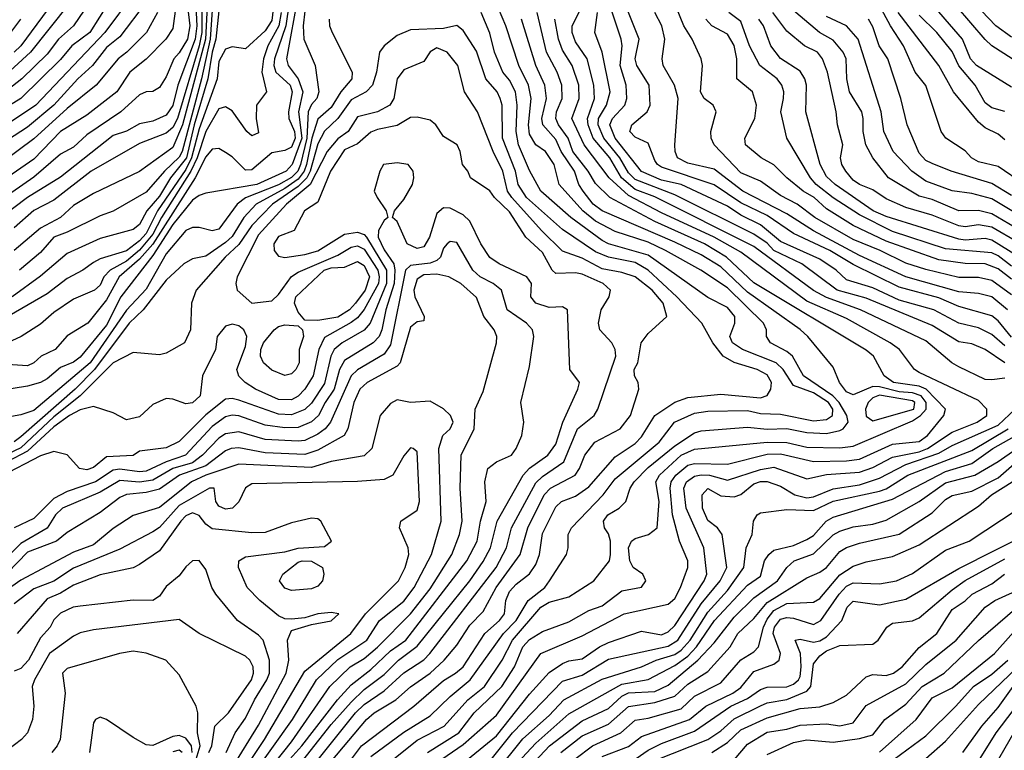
# Model space of a CAD drawing. Header units: metres. Extents: x -51132 to -49532, y -231222 to -229437.
# Tile 671 of 691: x -49933 to -49859, y -229675 to -229620. Entities that reach past the tile are written whole.
import ezdxf

# ---------------------------------------------------------------- set-up
doc = ezdxf.new("R2010")
doc.units = ezdxf.units.M
for name, color, linetype in [('CONTOUR_HALF', 8, 'Continuous'), ('CONTOUR_INDEX', 1, 'Continuous'), ('CONTOUR_INTER', 3, 'Continuous')]:
    doc.layers.add(name, color=color, linetype=linetype)

msp = doc.modelspace()

# ---------------------------------------------------------------- linework, layer by layer
at = {"layer": 'CONTOUR_HALF'}
for points, elevation in [([(-49928.67, -229615.759), (-49933.085, -229621.759), (-49933.58, -229622.238)], 50.5), ([(-49918.36, -229615.759), (-49918.744, -229621.259), (-49919.391, -229624.259), (-49920.861, -229629.759), (-49921.08, -229630.207), (-49922.201, -229631.259), (-49923.58, -229632.851), (-49926.08, -229634.288), (-49927.08, -229634.625), (-49929.58, -229635.882), (-49930.58, -229636.247), (-49931.58, -229637.408), (-49933.164, -229638.759)], 44.5), ([(-49858.08, -229621.127), (-49859.259, -229620.259), (-49863.521, -229615.759)], 52.5), ([(-49926.729, -229616.759), (-49929.099, -229620.259), (-49930.217, -229621.259), (-49931.08, -229622.4), (-49933.002, -229624.259), (-49937.58, -229627.846)], 49.5), ([(-49912.511, -229616.759), (-49913.018, -229620.259), (-49913.882, -229622.759), (-49913.933, -229623.259), (-49913.771, -229623.759), (-49912.693, -229624.759), (-49912.527, -229625.259), (-49912.817, -229626.759), (-49912.788, -229627.259), (-49912.37, -229628.259), (-49912.302, -229628.759), (-49912.58, -229629.429), (-49913.08, -229629.699), (-49914.08, -229629.859), (-49915.58, -229631.155), (-49916.08, -229631.193), (-49917.08, -229630.173), (-49917.58, -229629.844), (-49918.08, -229629.553), (-49918.58, -229629.6), (-49919.08, -229630.166), (-49919.88, -229631.759), (-49923.08, -229636.772), (-49924.08, -229637.917), (-49925.619, -229639.259), (-49926.58, -229640.989), (-49928.004, -229642.759), (-49929.58, -229643.71), (-49930.472, -229644.759), (-49931.546, -229645.259), (-49932.08, -229645.772), (-49932.58, -229645.995), (-49934.08, -229645.885)], 42.5), ([(-49913.765, -229617.259), (-49914.08, -229619.859), (-49914.58, -229620.635), (-49916.08, -229621.988), (-49917.08, -229621.841), (-49917.58, -229622.034), (-49918.08, -229622.955), (-49918.216, -229624.259), (-49919.58, -229628.061), (-49920.147, -229630.259), (-49920.58, -229631.119), (-49922.723, -229634.259), (-49923.58, -229635.976), (-49924.08, -229636.539), (-49925.08, -229637.284), (-49927.08, -229637.894), (-49927.58, -229638.179), (-49928.378, -229638.759), (-49929.58, -229639.385), (-49931.08, -229640.537), (-49934.953, -229642.759)], 43.5), ([(-49924.58, -229617.869), (-49926.719, -229620.759), (-49931.935, -229626.259), (-49934.953, -229628.259)], 48.5), ([(-49919.372, -229618.259), (-49919.382, -229620.759), (-49919.569, -229621.759), (-49921.216, -229627.259), (-49921.58, -229627.945), (-49922.08, -229628.393), (-49924.08, -229629.152), (-49927.751, -229631.259), (-49930.58, -229633.446), (-49932.08, -229634.233), (-49933.58, -229635.547)], 45.5), ([(-49904.86, -229675.759), (-49903.08, -229674.333), (-49901.025, -229673.259), (-49899.243, -229671.259), (-49897.978, -229670.259), (-49896.647, -229668.259), (-49895.855, -229666.759), (-49893.718, -229664.259), (-49893.08, -229663.872), (-49891.58, -229663.467), (-49889.696, -229662.259), (-49888.524, -229660.759), (-49888.441, -229660.259), (-49888.448, -229659.259), (-49888.58, -229658.699), (-49888.887, -229658.259), (-49888.966, -229657.759), (-49888.634, -229657.259), (-49887.783, -229656.759), (-49887.286, -229656.259), (-49886.95, -229655.259), (-49886.648, -229654.759), (-49885.58, -229653.673), (-49883.58, -229652.042), (-49882.08, -229651.063), (-49881.58, -229650.903), (-49878.08, -229650.629), (-49876.58, -229650.794), (-49875.08, -229650.726), (-49873.58, -229651.033), (-49872.08, -229651.1), (-49871.08, -229650.891), (-49870.834, -229650.759), (-49870.458, -229650.259), (-49870.554, -229649.759), (-49871.121, -229648.759), (-49871.619, -229648.259), (-49873.816, -229646.759), (-49874.661, -229645.259), (-49875.08, -229644.907), (-49876.334, -229644.259), (-49876.62, -229643.759), (-49876.617, -229643.259), (-49876.847, -229642.759), (-49879.58, -229640.099), (-49881.592, -229638.759), (-49884.265, -229637.259), (-49885.58, -229636.641), (-49888.08, -229635.823), (-49889.58, -229635.048), (-49890.528, -229634.259), (-49892.323, -229632.259), (-49892.711, -229630.759), (-49893.356, -229629.759), (-49894.096, -229629.259), (-49894.58, -229628.446), (-49894.64, -229627.759), (-49894.455, -229625.759), (-49894.64, -229624.759), (-49895.389, -229623.259), (-49896.372, -229620.259), (-49897.199, -229618.259)], 41.5), ([(-49856.58, -229636.243), (-49859.58, -229634.486), (-49860.58, -229634.239), (-49862.08, -229634.26), (-49864.08, -229633.396), (-49865.08, -229633.16), (-49867.398, -229631.759), (-49868.576, -229630.259), (-49869.115, -229629.259), (-49869.323, -229628.259), (-49869.305, -229627.259), (-49869.425, -229626.759), (-49870.352, -229625.259), (-49870.553, -229624.259), (-49870.595, -229622.759), (-49870.818, -229622.259), (-49871.58, -229621.346), (-49872.618, -229620.759), (-49875.538, -229618.259)], 48.5), ([(-49858.08, -229624.902), (-49860.745, -229623.259), (-49861.192, -229622.759), (-49861.792, -229621.259), (-49864.58, -229618.033)], 51.5), ([(-49920.448, -229618.759), (-49920.27, -229620.259), (-49920.455, -229621.259), (-49921.08, -229622.312), (-49921.502, -229622.759), (-49922.08, -229624.129), (-49922.58, -229624.936), (-49923.08, -229625.226), (-49923.58, -229625.261), (-49924.08, -229625.491), (-49925.503, -229626.759), (-49928.08, -229628.495), (-49929.08, -229629.445), (-49930.08, -229629.97), (-49932.08, -229631.703), (-49934.58, -229633.457)], 46.5), ([(-49858.58, -229646.935), (-49859.58, -229647.062), (-49860.08, -229647.025), (-49862.08, -229646.064), (-49862.605, -229645.759), (-49864.58, -229644.087), (-49869.515, -229641.759), (-49872.08, -229640.825), (-49873.08, -229640.289), (-49877.58, -229636.958), (-49885.08, -229633.201), (-49886.58, -229632.632), (-49887.612, -229631.759), (-49888.493, -229630.259), (-49889.742, -229628.759), (-49890.12, -229627.759), (-49890.179, -229627.259), (-49889.654, -229625.759), (-49889.698, -229624.759), (-49890.21, -229622.759), (-49891.08, -229621.478), (-49891.336, -229620.759), (-49891.341, -229620.259), (-49890.58, -229618.759)], 43.5), ([(-49858.58, -229644.486), (-49859.58, -229643.625), (-49860.58, -229643.118), (-49862.08, -229642.754), (-49863.974, -229641.759), (-49866.58, -229641.024), (-49868.58, -229640.098), (-49870.58, -229639.469), (-49871.355, -229638.759), (-49872.58, -229637.918), (-49875.58, -229636.572), (-49877.08, -229635.319), (-49878.58, -229634.582), (-49879.58, -229633.918), (-49883.08, -229632.275), (-49884.58, -229631.927), (-49886.08, -229631.282), (-49888.084, -229628.759), (-49888.495, -229627.759), (-49888.275, -229627.259), (-49887.358, -229626.259), (-49887.212, -229625.759), (-49887.251, -229624.759), (-49887.709, -229623.259), (-49887.561, -229621.759), (-49887.634, -229621.259), (-49888.471, -229618.759)], 44.5), ([(-49922.734, -229619.259), (-49923.555, -229620.759), (-49925.043, -229622.259), (-49925.715, -229622.759), (-49927.377, -229624.759), (-49929.58, -229626.519), (-49932.08, -229628.819), (-49935.58, -229631.38)], 47.5), ([(-49911.58, -229619.143), (-49911.7, -229620.259), (-49911.652, -229621.259), (-49910.791, -229623.259), (-49910.517, -229625.259), (-49910.676, -229625.759), (-49911.08, -229626.215), (-49911.315, -229626.759), (-49911.425, -229628.759), (-49911.911, -229630.759), (-49912.113, -229631.259), (-49912.58, -229631.747), (-49913.58, -229632.29), (-49916.08, -229633.269), (-49916.692, -229633.759), (-49918.08, -229635.64), (-49918.58, -229635.78), (-49919.58, -229635.523), (-49920.08, -229635.521), (-49920.58, -229635.746), (-49922.08, -229637.523), (-49923.58, -229640.184), (-49925.08, -229641.768), (-49927.828, -229645.759), (-49932.08, -229649.359), (-49933.08, -229649.688), (-49935.08, -229650.046)], 41.5), ([(-49901.21, -229675.759), (-49899.58, -229674.65), (-49897.08, -229672.441), (-49893.714, -229667.759), (-49890.58, -229666.418), (-49887.407, -229664.759), (-49884.08, -229664.017), (-49883.58, -229663.591), (-49883.133, -229662.759), (-49882.584, -229661.259), (-49882.583, -229660.759), (-49883.22, -229659.259), (-49883.755, -229657.259), (-49883.913, -229655.259), (-49883.841, -229654.759), (-49883.5, -229654.259), (-49882.58, -229653.519), (-49882.08, -229653.381), (-49879.58, -229653.442), (-49876.58, -229652.672), (-49875.58, -229652.652), (-49873.08, -229653.219), (-49870.58, -229653.18), (-49869.58, -229653.044), (-49867.08, -229651.911), (-49865.08, -229651.721), (-49864.436, -229651.259), (-49863.204, -229649.759), (-49863.085, -229649.259), (-49864.552, -229647.759), (-49865.08, -229647.536), (-49867.007, -229647.259), (-49867.731, -229646.759), (-49868.522, -229645.259), (-49869.08, -229644.8), (-49877.58, -229639.696), (-49879.668, -229637.759), (-49881.332, -229636.759), (-49885.08, -229635.066), (-49888.496, -229633.259), (-49889.58, -229632.185), (-49890.13, -229631.259), (-49891.286, -229629.759), (-49891.641, -229628.759), (-49892.38, -229627.759), (-49892.588, -229627.259), (-49892.524, -229626.759), (-49892.094, -229625.759), (-49892.111, -229624.759), (-49892.465, -229623.759), (-49893.279, -229622.259), (-49893.987, -229619.259)], 42.5), ([(-49858.397, -229641.759), (-49859.58, -229640.779), (-49860.58, -229640.526), (-49862.08, -229640.384), (-49866.08, -229639.255), (-49869.58, -229637.639), (-49873.08, -229635.783), (-49875.08, -229634.48), (-49878.412, -229632.759), (-49880.58, -229631.111), (-49882.58, -229630.652), (-49883.36, -229630.259), (-49883.545, -229629.759), (-49883.558, -229629.259), (-49883.31, -229625.759), (-49883.584, -229624.759), (-49884.446, -229623.259), (-49884.532, -229622.759), (-49884.321, -229621.259), (-49884.55, -229620.259), (-49885.08, -229619.25)], 45.5), ([(-49858.08, -229639.443), (-49859.08, -229638.652), (-49860.074, -229638.259), (-49861.58, -229638.246), (-49863.58, -229637.962), (-49867.58, -229636.544), (-49870.08, -229635.36), (-49872.08, -229634.11), (-49873.017, -229633.259), (-49873.845, -229632.759), (-49875.079, -229631.759), (-49876.08, -229630.766), (-49877.038, -229630.259), (-49878.222, -229629.259), (-49878.267, -229628.759), (-49877.5, -229627.259), (-49877.392, -229626.259), (-49877.699, -229625.259), (-49878.879, -229624.259), (-49878.865, -229622.759), (-49879.08, -229621.747), (-49879.58, -229620.899), (-49880.779, -229620.259), (-49881.224, -229619.759)], 46.5), ([(-49857.58, -229637.714), (-49859.58, -229636.474), (-49860.08, -229636.352), (-49861.58, -229636.477), (-49862.08, -229636.392), (-49867.58, -229634.699), (-49868.555, -229634.259), (-49871.443, -229632.259), (-49872.08, -229631.668), (-49872.569, -229630.759), (-49873.652, -229626.759), (-49873.608, -229624.759), (-49873.728, -229624.259), (-49874.08, -229623.698), (-49875.58, -229622.739), (-49876.308, -229621.759), (-49876.867, -229620.259), (-49877.201, -229619.759)], 47.5), ([(-49858.08, -229633.106), (-49859.58, -229632.201), (-49862.658, -229631.259), (-49864.08, -229630.686), (-49864.58, -229630.446), (-49865.08, -229629.899), (-49865.987, -229627.759), (-49866.448, -229625.759), (-49867.454, -229622.759), (-49868.1, -229621.759), (-49868.58, -229620.321), (-49868.914, -229619.759)], 49.5), ([(-49858.58, -229628.88), (-49859.08, -229628.465), (-49860.08, -229627.979), (-49860.58, -229627.537), (-49862.475, -229625.259), (-49863.578, -229623.259), (-49866.651, -229619.259)], 50.5), ([(-49908.41, -229676.259), (-49907.292, -229674.759), (-49903.336, -229671.759), (-49901.08, -229669.795), (-49900.162, -229669.259), (-49899.58, -229668.761), (-49897.958, -229666.259), (-49896.839, -229665.259), (-49896.457, -229664.759), (-49896.354, -229663.759), (-49896.08, -229663.058), (-49895.58, -229662.506), (-49894.58, -229661.731), (-49894.08, -229661.014), (-49893.81, -229660.259), (-49893.58, -229658.685), (-49892.58, -229656.658), (-49892.139, -229656.259), (-49891.08, -229655.851), (-49890.08, -229655.151), (-49888.08, -229652.867), (-49886.58, -229651.859), (-49886.08, -229651.37), (-49885.08, -229649.756), (-49883.58, -229648.733), (-49882.58, -229648.39), (-49880.08, -229648.134), (-49877.08, -229648.409), (-49876.58, -229648.233), (-49876.294, -229647.759), (-49876.246, -229647.259), (-49876.58, -229646.663), (-49877.328, -229646.259), (-49879.08, -229645.739), (-49879.908, -229645.259), (-49880.699, -229644.259), (-49881.514, -229642.759), (-49883.412, -229640.759), (-49885.58, -229638.744), (-49886.58, -229638.173), (-49888.58, -229637.769), (-49889.58, -229637.352), (-49892.08, -229635.681), (-49894.785, -229633.259), (-49895.424, -229632.259), (-49895.624, -229631.259), (-49896.615, -229628.759), (-49896.651, -229626.259), (-49896.778, -229625.759), (-49897.014, -229625.259), (-49897.87, -229624.259), (-49898.58, -229622.171), (-49899.58, -229620.602), (-49900.08, -229620.243), (-49901.08, -229620.454), (-49903.58, -229620.553), (-49904.58, -229620.999), (-49905.58, -229621.762), (-49905.928, -229622.259), (-49906.164, -229623.759), (-49906.467, -229624.759), (-49906.923, -229625.259), (-49908.08, -229625.869), (-49909.08, -229627.259), (-49910.08, -229628.232), (-49910.58, -229629.194), (-49911.182, -229631.259), (-49911.434, -229631.759), (-49912.08, -229632.42), (-49914.026, -229633.759), (-49915.58, -229635.378), (-49916.58, -229636.811), (-49917.598, -229637.759), (-49919.798, -229640.259), (-49920.149, -229641.259), (-49920.227, -229643.259), (-49920.683, -229644.259), (-49922.08, -229645.02), (-49922.58, -229645.146), (-49924.58, -229644.987), (-49926.08, -229645.764), (-49928.58, -229648.254), (-49930.58, -229649.846), (-49933.08, -229652.185), (-49935.08, -229653.121)], 40.5), ([(-49912.58, -229678.311), (-49907.745, -229672.259), (-49907.08, -229671.613), (-49905.58, -229670.6), (-49904.08, -229669.22), (-49902.58, -229668.246), (-49902.12, -229667.759), (-49897.1, -229661.259), (-49896.323, -229659.759), (-49895.929, -229658.259), (-49894.08, -229654.845), (-49893.58, -229654.354), (-49891.972, -229653.259), (-49890.946, -229650.759), (-49889.682, -229649.759), (-49889.396, -229649.259), (-49888.043, -229645.259), (-49888.096, -229644.759), (-49888.334, -229644.259), (-49889.24, -229643.259), (-49889.346, -229642.759), (-49889.142, -229641.759), (-49888.529, -229640.759), (-49888.429, -229640.259), (-49888.986, -229639.759), (-49890.58, -229639.063), (-49891.08, -229638.954), (-49892.58, -229638.998), (-49892.86, -229638.759), (-49893.58, -229637.412), (-49894.835, -229636.259), (-49896.08, -229634.342), (-49897.223, -229633.259), (-49897.58, -229632.751), (-49899.048, -229631.759), (-49899.23, -229631.259), (-49899.651, -229630.759), (-49899.822, -229629.759), (-49900.047, -229629.259), (-49901.08, -229628.633), (-49901.661, -229627.759), (-49902.08, -229627.401), (-49903.08, -229627.176), (-49903.58, -229627.195), (-49904.58, -229627.811), (-49906.08, -229628.101), (-49906.58, -229628.317), (-49907.58, -229629.18), (-49908.58, -229629.654), (-49909.643, -229631.259), (-49910.58, -229633.614), (-49911.614, -229634.259), (-49912.374, -229635.759), (-49913.58, -229636.207), (-49913.916, -229636.759), (-49913.899, -229637.259), (-49913.58, -229637.686), (-49913.08, -229637.78), (-49911.58, -229637.57), (-49910.58, -229637.296), (-49908.58, -229636.036), (-49907.58, -229635.862), (-49907.08, -229636.048), (-49906.92, -229636.259), (-49905.402, -229638.759), (-49905.405, -229639.759), (-49906.628, -229642.759), (-49907.08, -229643.298), (-49908.758, -229644.259), (-49909.349, -229644.759), (-49909.611, -229645.259), (-49910.08, -229647.332), (-49911.08, -229648.819), (-49911.58, -229649.302), (-49912.58, -229649.686), (-49913.58, -229649.647), (-49916.58, -229648.597), (-49917.08, -229648.471), (-49917.58, -229648.514), (-49919.08, -229649.7), (-49921.08, -229651.715), (-49922.08, -229652.193), (-49924.08, -229652.447), (-49924.58, -229652.768), (-49926.58, -229652.875), (-49927.58, -229653.676), (-49928.08, -229653.867), (-49928.626, -229653.759), (-49929.58, -229652.714), (-49930.58, -229652.477), (-49931.58, -229652.81), (-49934.58, -229654.36)], 39.5), ([(-49913.177, -229676.259), (-49911.813, -229674.759), (-49909.1, -229671.259), (-49908.08, -229670.137), (-49906.58, -229668.968), (-49905.08, -229667.559), (-49903.939, -229666.759), (-49899.308, -229660.759), (-49898.539, -229659.259), (-49898.275, -229657.759), (-49897.842, -229656.259), (-49897.945, -229654.759), (-49897.713, -229653.759), (-49897.08, -229653.263), (-49895.936, -229652.759), (-49895.57, -229652.259), (-49895.15, -229651.259), (-49895.005, -229650.259), (-49895.216, -229648.759), (-49894.58, -229646.047), (-49894.25, -229643.759), (-49894.345, -229643.259), (-49894.803, -229642.759), (-49896.265, -229641.759), (-49896.682, -229640.259), (-49897.318, -229639.759), (-49898.308, -229639.259), (-49898.863, -229638.759), (-49900.08, -229636.649), (-49900.58, -229636.589), (-49900.81, -229636.759), (-49901.08, -229637.081), (-49901.307, -229637.759), (-49901.58, -229638.021), (-49902.08, -229638.225), (-49903.58, -229638.39), (-49903.951, -229638.759), (-49905.08, -229644.413), (-49905.58, -229645.098), (-49907.58, -229646.296), (-49908.08, -229646.755), (-49909.629, -229650.259), (-49910.032, -229650.759), (-49910.58, -229651.158), (-49911.58, -229651.641), (-49912.08, -229651.703), (-49914.58, -229651.554), (-49916.58, -229650.981), (-49917.58, -229651.127), (-49918.08, -229651.452), (-49919.318, -229652.759), (-49920.08, -229653.321), (-49921.58, -229653.766), (-49923.08, -229654.634), (-49924.08, -229654.788), (-49925.58, -229654.677), (-49927.08, -229655.545), (-49929.92, -229656.759), (-49930.451, -229657.259), (-49931.08, -229658.283), (-49933.08, -229659.442), (-49934.58, -229660.937)], 38.5), ([(-49907.991, -229638.259), (-49907.58, -229638.097), (-49907.08, -229638.387), (-49906.679, -229639.259), (-49907.018, -229640.259), (-49907.735, -229641.259), (-49908.204, -229641.759), (-49909.08, -229642.295), (-49910.58, -229642.569), (-49911.58, -229642.535), (-49912.08, -229641.94), (-49912.37, -229641.259), (-49912.246, -229640.759), (-49910.116, -229638.759), (-49909.58, -229638.583), (-49908.58, -229638.515), (-49907.991, -229638.259)], 40.5), ([(-49913.902, -229643.259), (-49913.58, -229643.019), (-49913.08, -229642.888), (-49912.08, -229642.959), (-49911.743, -229643.259), (-49911.667, -229643.759), (-49912.006, -229644.759), (-49912.007, -229645.759), (-49912.247, -229646.259), (-49912.58, -229646.584), (-49913.08, -229646.722), (-49914.08, -229646.32), (-49914.7, -229645.759), (-49914.934, -229645.259), (-49914.919, -229644.759), (-49914.714, -229644.259), (-49913.902, -229643.259)], 40.5), ([(-49917.08, -229679.162), (-49912.503, -229672.759), (-49910.685, -229669.759), (-49909.08, -229668.212), (-49906.876, -229666.759), (-49905.933, -229665.259), (-49904.08, -229663.809), (-49903.308, -229662.759), (-49901.979, -229660.259), (-49901.25, -229657.759), (-49901.432, -229652.259), (-49901.118, -229651.259), (-49900.585, -229650.759), (-49900.354, -229650.259), (-49900.558, -229649.759), (-49901.08, -229649.232), (-49902.08, -229648.668), (-49903.58, -229648.766), (-49904.58, -229648.571), (-49905.08, -229648.831), (-49905.881, -229649.759), (-49906.515, -229652.259), (-49907.08, -229652.797), (-49909.58, -229653.235), (-49911.08, -229653.688), (-49916.58, -229653.43), (-49919.08, -229654.271), (-49920.162, -229654.759), (-49922.58, -229656.7), (-49924.58, -229657.322), (-49926.08, -229658.291), (-49927.58, -229659.525), (-49929.08, -229660.088), (-49933.08, -229662.219), (-49935.08, -229663.604)], 37.5), ([(-49868.08, -229648.202), (-49868.58, -229648.417), (-49868.936, -229648.759), (-49869.135, -229649.259), (-49869.08, -229649.798), (-49868.58, -229650.155), (-49865.467, -229649.259), (-49865.392, -229648.759), (-49865.58, -229648.644), (-49868.08, -229648.202)], 41.5), ([(-49897.58, -229675.909), (-49895.844, -229673.759), (-49892.08, -229669.852), (-49890.58, -229669.392), (-49888.58, -229668.194), (-49884.08, -229667.219), (-49883.33, -229666.759), (-49881.58, -229664.01), (-49880.147, -229662.259), (-49879.623, -229661.259), (-49879.996, -229658.759), (-49880.336, -229658.259), (-49881.08, -229657.688), (-49881.473, -229656.759), (-49881.495, -229655.759), (-49881.08, -229655.285), (-49880.08, -229655.829), (-49879.08, -229655.907), (-49878.58, -229655.717), (-49877.58, -229654.925), (-49877.08, -229654.746), (-49876.58, -229654.743), (-49875.58, -229655.093), (-49874.494, -229655.759), (-49873.58, -229655.975), (-49873.08, -229655.912), (-49871.58, -229655.29), (-49869.58, -229655), (-49868.08, -229654.499), (-49866.08, -229653.45), (-49863.58, -229652.593), (-49862.58, -229652.019), (-49859.08, -229650.478), (-49857.799, -229649.259)], 43.5), ([(-49897.559, -229678.259), (-49894.08, -229674.546), (-49891.58, -229672.335), (-49887.58, -229670.08), (-49885.58, -229669.737), (-49883.58, -229668.666), (-49882.58, -229667.953), (-49881.94, -229667.259), (-49880.56, -229665.259), (-49878.08, -229662.589), (-49877.08, -229661.912), (-49876.777, -229660.759), (-49876.463, -229660.259), (-49876.08, -229659.944), (-49874.58, -229659.591), (-49873.58, -229659.141), (-49873.08, -229658.825), (-49872.121, -229657.759), (-49871.58, -229657.436), (-49867.08, -229656.089), (-49863.08, -229653.979), (-49861.08, -229653.373), (-49859.488, -229652.259), (-49857.08, -229650.89)], 44.5), ([(-49892.194, -229675.259), (-49890.58, -229673.984), (-49888.58, -229673.112), (-49887.08, -229671.775), (-49885.08, -229671.459), (-49883.58, -229670.995), (-49882.58, -229670.079), (-49881.08, -229669.118), (-49879.371, -229667.259), (-49878.791, -229666.259), (-49877.58, -229665.114), (-49876.58, -229663.907), (-49873.58, -229662.035), (-49872.58, -229661.615), (-49872.08, -229661.252), (-49871.08, -229660.032), (-49870.58, -229659.739), (-49869.58, -229659.414), (-49866.58, -229658.729), (-49864.08, -229657.113), (-49863.08, -229656.114), (-49862.58, -229655.809), (-49861.08, -229655.479), (-49859.08, -229654.474), (-49857.08, -229652.7)], 45.5), ([(-49889.08, -229675.57), (-49887.08, -229674.795), (-49886.08, -229674.043), (-49882.466, -229672.759), (-49881.226, -229671.759), (-49879.168, -229670.759), (-49878.58, -229670.335), (-49877.58, -229669.131), (-49876.08, -229668.579), (-49875.682, -229668.259), (-49875.575, -229667.759), (-49876.127, -229666.259), (-49876.034, -229665.759), (-49875.58, -229665.174), (-49875.08, -229665.034), (-49874.58, -229665.095), (-49873.08, -229665.563), (-49872.516, -229665.259), (-49871.127, -229663.259), (-49870.58, -229662.67), (-49870.08, -229662.421), (-49868.08, -229662.477), (-49866.787, -229662.259), (-49865.58, -229661.704), (-49863.08, -229659.946), (-49861.295, -229659.259), (-49857.58, -229656.811)], 46.5), ([(-49917.08, -229676.41), (-49915.08, -229673.185), (-49912.993, -229669.259), (-49912.794, -229668.259), (-49912.895, -229666.759), (-49912.58, -229666.01), (-49911.08, -229665.57), (-49909.58, -229665.296), (-49909.013, -229664.759), (-49909.58, -229664.66), (-49910.58, -229664.753), (-49911.58, -229665.065), (-49912.58, -229665.166), (-49913.08, -229665.13), (-49913.58, -229664.918), (-49914.972, -229663.759), (-49915.945, -229662.759), (-49916.59, -229661.259), (-49916.569, -229660.759), (-49916.08, -229660.452), (-49913.08, -229660.062), (-49912.08, -229659.794), (-49910.08, -229659.662), (-49909.565, -229659.259), (-49910.357, -229657.759), (-49910.58, -229657.562), (-49911.08, -229657.512), (-49912.58, -229657.864), (-49914.58, -229658.604), (-49915.58, -229658.623), (-49918.58, -229658.339), (-49919.08, -229657.986), (-49919.58, -229657.321), (-49920.08, -229657.114), (-49920.58, -229657.334), (-49920.961, -229657.759), (-49922.58, -229659.994), (-49924.08, -229661.017), (-49924.58, -229661.27), (-49927.08, -229661.81), (-49929.08, -229662.6), (-49930.08, -229663.207), (-49931.08, -229663.619), (-49933.351, -229666.259)], 36.5), ([(-49885.08, -229675.86), (-49881.08, -229674.269), (-49880.08, -229673.617), (-49879.08, -229672.695), (-49877.08, -229671.73), (-49876.58, -229671.507), (-49875.08, -229671.233), (-49873.58, -229670.607), (-49873.263, -229670.259), (-49873.08, -229668.555), (-49872.58, -229667.929), (-49872.08, -229667.572), (-49871.08, -229667.166), (-49868.58, -229667.068), (-49868.188, -229666.759), (-49867.526, -229665.759), (-49867.08, -229665.457), (-49865.58, -229665.295), (-49865.08, -229665.062), (-49862.58, -229662.943), (-49861.58, -229662.249), (-49858.58, -229660.603)], 47.5), ([(-49879.08, -229675.804), (-49878.08, -229674.617), (-49876.58, -229673.718), (-49875.08, -229673.483), (-49874.08, -229673.186), (-49872.08, -229673.085), (-49871.08, -229673.225), (-49870.08, -229673.022), (-49869.08, -229671.699), (-49866.08, -229670.052), (-49864.58, -229668.6), (-49862.275, -229666.759), (-49860.069, -229664.259), (-49859.35, -229663.759), (-49857.171, -229662.759)], 48.5), ([(-49918.832, -229675.259), (-49918.628, -229674.759), (-49918.395, -229673.259), (-49917.365, -229672.259), (-49915.621, -229669.759), (-49915.453, -229669.259), (-49915.476, -229668.759), (-49915.748, -229668.259), (-49916.08, -229667.968), (-49919.58, -229666.251), (-49921.08, -229665.186), (-49927.58, -229665.962), (-49928.58, -229666.205), (-49929.08, -229666.457), (-49930.901, -229667.759), (-49932.052, -229669.759), (-49932.228, -229670.259), (-49932.098, -229671.759), (-49932.187, -229672.759), (-49932.569, -229673.759), (-49933.032, -229674.259), (-49934.08, -229675.087)], 35.5), ([(-49868.08, -229675.222), (-49865.29, -229672.759), (-49864.08, -229671.106), (-49862.58, -229670.368), (-49859.377, -229667.759), (-49856.685, -229664.759)], 49.5), ([(-49864.58, -229675.718), (-49863.08, -229674.399), (-49860.58, -229671.632), (-49857.07, -229668.259)], 50.5), ([(-49861.08, -229676.726), (-49859.238, -229673.759), (-49857.08, -229670.903)], 51.5), ([(-49920.094, -229675.259), (-49920.146, -229674.759), (-49920.58, -229674.162), (-49921.08, -229673.963), (-49921.58, -229674.056), (-49923.08, -229674.734), (-49923.58, -229674.669), (-49924.58, -229674.13), (-49926.58, -229672.749), (-49927.08, -229672.572), (-49927.43, -229672.759), (-49927.58, -229673.016), (-49927.886, -229675.259)], 34.5)]:
    msp.add_lwpolyline(points, dxfattribs=dict(at, elevation=elevation))
at = {"layer": 'CONTOUR_INDEX'}
for points, elevation in [([(-49918.777, -229614.759), (-49919.084, -229621.259), (-49920.831, -229627.759), (-49921.58, -229629.477), (-49924.08, -229631.293), (-49927.58, -229632.959), (-49929.08, -229633.866), (-49930.064, -229634.759), (-49931.58, -229635.573), (-49933.58, -229637.271)], 45), ([(-49927.973, -229616.759), (-49932.339, -229622.259), (-49936.08, -229625.656)], 50), ([(-49858.08, -229643.832), (-49859.08, -229642.578), (-49859.58, -229642.194), (-49862.08, -229641.496), (-49863.58, -229640.851), (-49866.58, -229640.038), (-49870.08, -229638.313), (-49871.84, -229637.259), (-49874.58, -229635.966), (-49876.58, -229634.624), (-49878.58, -229633.657), (-49880.58, -229632.281), (-49884.58, -229630.961), (-49884.891, -229630.759), (-49885.08, -229630.443), (-49885.58, -229629.13), (-49886.58, -229628.679), (-49886.971, -229628.259), (-49886.833, -229627.759), (-49885.652, -229626.759), (-49885.429, -229626.259), (-49885.504, -229624.759), (-49886.446, -229623.259), (-49886.559, -229622.759), (-49886.257, -229621.259), (-49888.261, -229616.259)], 45), ([(-49857.103, -229632.259), (-49859.08, -229630.912), (-49860.58, -229630.557), (-49861.12, -229630.259), (-49861.58, -229629.73), (-49863.054, -229628.759), (-49863.414, -229628.259), (-49864.58, -229624.77), (-49865.367, -229623.759), (-49866.256, -229621.759), (-49867.251, -229620.259), (-49868.08, -229618.714)], 50), ([(-49909.58, -229675.934), (-49906.902, -229672.759), (-49906.339, -229672.259), (-49904.687, -229671.259), (-49903.58, -229670.289), (-49902.08, -229669.249), (-49901.035, -229668.259), (-49900.08, -229667.124), (-49899.08, -229665.629), (-49898.08, -229664.577), (-49897.097, -229662.759), (-49895.278, -229660.259), (-49894.691, -229658.259), (-49893.448, -229655.759), (-49892.983, -229655.259), (-49891.125, -229654.259), (-49890.786, -229653.759), (-49890.391, -229652.759), (-49889.628, -229651.759), (-49887.7, -229650.759), (-49886.915, -229649.759), (-49886.297, -229647.759), (-49886.348, -229647.259), (-49886.634, -229646.759), (-49886.651, -229646.259), (-49886.379, -229645.759), (-49886.111, -229644.259), (-49885.58, -229643.532), (-49884.18, -229642.259), (-49884.453, -229641.259), (-49885.294, -229640.259), (-49886.58, -229639.25), (-49887.58, -229638.914), (-49889.08, -229638.643), (-49890.58, -229637.836), (-49892.08, -229637.309), (-49893.661, -229635.759), (-49895.906, -229633.259), (-49896.243, -229632.759), (-49896.584, -229631.259), (-49897.327, -229629.759), (-49898.513, -229626.759), (-49899.501, -229625.259), (-49900.002, -229623.259), (-49900.802, -229622.259), (-49901.58, -229621.91), (-49902.08, -229622.226), (-49902.58, -229622.967), (-49904.08, -229623.598), (-49904.581, -229624.259), (-49904.837, -229625.759), (-49905.154, -229626.259), (-49906.074, -229626.759), (-49907.58, -229627.143), (-49908.286, -229628.259), (-49909.08, -229628.821), (-49909.897, -229629.759), (-49911.167, -229632.259), (-49912.953, -229633.759), (-49915.08, -229636.069), (-49916.697, -229639.259), (-49916.797, -229639.759), (-49916.706, -229640.259), (-49915.58, -229641.256), (-49914.08, -229641.076), (-49913.58, -229640.601), (-49912.58, -229639.218), (-49912.08, -229638.898), (-49909.08, -229637.616), (-49908.08, -229637.014), (-49907.58, -229636.919), (-49907.08, -229637.168), (-49906.059, -229638.759), (-49905.948, -229639.259), (-49906.011, -229639.759), (-49907.08, -229641.726), (-49907.58, -229642.345), (-49908.08, -229642.719), (-49910.08, -229643.848), (-49910.511, -229644.759), (-49910.956, -229646.759), (-49911.574, -229647.759), (-49912.08, -229648.296), (-49912.58, -229648.557), (-49913.58, -229648.531), (-49915.301, -229647.759), (-49916.098, -229647.259), (-49916.58, -229646.76), (-49916.719, -229646.259), (-49916.08, -229644.522), (-49915.977, -229643.759), (-49916.192, -229643.259), (-49916.58, -229642.975), (-49917.08, -229642.832), (-49917.58, -229642.987), (-49918.209, -229643.759), (-49918.331, -229644.759), (-49919.325, -229646.759), (-49919.496, -229648.259), (-49920.08, -229648.782), (-49920.58, -229648.866), (-49921.58, -229648.507), (-49922.08, -229648.467), (-49923.08, -229648.928), (-49924.08, -229649.861), (-49925.08, -229650.088), (-49926.08, -229649.557), (-49927.58, -229649.076), (-49928.58, -229649.329), (-49929.382, -229649.759), (-49930.58, -229650.611), (-49932.58, -229652.454), (-49934.117, -229653.259)], 40), ([(-49896.338, -229678.259), (-49893.047, -229674.759), (-49890.58, -229672.848), (-49888.58, -229671.922), (-49887.58, -229670.981), (-49887.08, -229670.747), (-49885.08, -229670.636), (-49884.08, -229670.156), (-49881.819, -229668.259), (-49880.58, -229666.966), (-49879.08, -229665.011), (-49877.58, -229663.542), (-49875.806, -229662.259), (-49875.089, -229661.259), (-49874.544, -229660.759), (-49873.08, -229660.215), (-49871.58, -229658.774), (-49871.08, -229658.503), (-49870.08, -229658.183), (-49868.58, -229657.981), (-49867.58, -229657.682), (-49865.08, -229656.27), (-49863.08, -229654.843), (-49860.859, -229654.259), (-49859.08, -229653.243), (-49855.58, -229650.779)], 45), ([(-49919.806, -229675.759), (-49919.509, -229674.759), (-49919.714, -229673.759), (-49919.677, -229672.259), (-49919.808, -229671.759), (-49921.08, -229669.366), (-49922.101, -229668.259), (-49923.58, -229667.742), (-49924.58, -229667.592), (-49925.603, -229667.759), (-49929.58, -229668.888), (-49929.933, -229669.259), (-49929.731, -229670.759), (-49930.088, -229674.259), (-49930.317, -229674.759), (-49930.738, -229675.259)], 35), ([(-49866.961, -229675.759), (-49864.58, -229673.988), (-49862.287, -229671.759), (-49860.962, -229670.259), (-49859.58, -229669.329), (-49858.353, -229668.259)], 50)]:
    msp.add_lwpolyline(points, dxfattribs=dict(at, elevation=elevation))
at = {"layer": 'CONTOUR_INTER'}
for points, elevation in [([(-49925.665, -229617.259), (-49927.849, -229620.759), (-49929.216, -229621.759), (-49930.08, -229622.806), (-49933.074, -229625.759), (-49934.58, -229626.683)], 49), ([(-49919.859, -229618.259), (-49919.757, -229620.259), (-49919.868, -229621.259), (-49921.198, -229624.759), (-49921.58, -229626.289), (-49922.08, -229627.015), (-49923.08, -229627.471), (-49924.08, -229627.662), (-49925.08, -229628.233), (-49926.08, -229628.551), (-49930.08, -229631.699), (-49932.56, -229633.259), (-49935.889, -229635.759)], 46), ([(-49912.08, -229617.895), (-49912.971, -229622.759), (-49912.849, -229623.259), (-49912.08, -229624.265), (-49911.732, -229625.259), (-49912.053, -229626.759), (-49911.812, -229628.759), (-49912.542, -229630.759), (-49912.981, -229631.259), (-49915.204, -229632.259), (-49919.08, -229632.914), (-49919.58, -229633.087), (-49920.08, -229633.458), (-49921.58, -229635.292), (-49923.08, -229637.647), (-49925.495, -229640.759), (-49926.58, -229642.908), (-49928.58, -229645.333), (-49929.08, -229645.723), (-49930.08, -229646.114), (-49931.08, -229646.971), (-49931.58, -229647.241), (-49932.58, -229647.529), (-49934.58, -229647.847)], 42), ([(-49921.345, -229618.759), (-49921.58, -229620.447), (-49922.106, -229621.259), (-49923.58, -229622.784), (-49924.815, -229623.759), (-49925.813, -229625.259), (-49928.08, -229627.016), (-49930.08, -229628.25), (-49932.08, -229630.353), (-49935.08, -229632.384)], 47), ([(-49923.58, -229618.459), (-49925.58, -229621.087), (-49926.58, -229621.89), (-49927.661, -229623.259), (-49928.75, -229624.259), (-49930.589, -229626.259), (-49932.58, -229627.924), (-49934.58, -229629.241)], 48), ([(-49858.08, -229640.629), (-49859.58, -229639.535), (-49860.58, -229639.308), (-49862.08, -229639.298), (-49864.58, -229638.709), (-49866.08, -229638.223), (-49868.029, -229637.259), (-49870.08, -229636.437), (-49872.974, -229634.759), (-49874.307, -229633.759), (-49875.58, -229633.089), (-49877.08, -229632.023), (-49878.58, -229631.382), (-49880.584, -229629.259), (-49880.817, -229628.759), (-49880.831, -229628.259), (-49880.443, -229626.759), (-49880.674, -229626.259), (-49881.339, -229625.759), (-49881.621, -229625.259), (-49881.476, -229623.259), (-49881.586, -229622.759), (-49882.26, -229621.259), (-49882.881, -229620.259), (-49883.494, -229618.759)], 46), ([(-49858.041, -229622.759), (-49859.58, -229621.767), (-49860.08, -229621.304), (-49862.239, -229618.759)], 52), ([(-49913.356, -229619.259), (-49913.551, -229620.259), (-49914.371, -229621.759), (-49914.707, -229622.759), (-49914.821, -229623.759), (-49914.47, -229625.259), (-49915.243, -229626.259), (-49915.263, -229627.259), (-49915.08, -229628.348), (-49915.58, -229628.59), (-49915.962, -229628.259), (-49917.08, -229626.678), (-49917.58, -229626.398), (-49918.08, -229626.53), (-49919.08, -229628.258), (-49919.737, -229630.259), (-49920.2, -229631.259), (-49922.426, -229634.759), (-49923.08, -229636.03), (-49924.08, -229637.245), (-49925.08, -229638.068), (-49926.312, -229638.759), (-49926.781, -229639.259), (-49927.08, -229639.887), (-49927.491, -229640.259), (-49929.08, -229640.943), (-49930.58, -229641.955), (-49931.58, -229642.849), (-49933.05, -229643.759), (-49936.08, -229645.16)], 43), ([(-49933.088, -229619.759), (-49934.08, -229621.065)], 51), ([(-49918.08, -229619.118), (-49918.311, -229621.259), (-49918.603, -229622.259), (-49918.919, -229624.259), (-49919.958, -229627.759), (-49920.538, -229630.259), (-49921.748, -229631.759), (-49922.58, -229633.139), (-49923.525, -229634.259), (-49924.08, -229635.302), (-49924.58, -229635.667), (-49927.08, -229636.356), (-49929.58, -229637.498), (-49931.58, -229639.195), (-49933.727, -229640.759)], 44), ([(-49909.723, -229619.759), (-49909.705, -229620.259), (-49909.51, -229620.759), (-49907.998, -229623.759), (-49908.009, -229624.259), (-49908.845, -229625.259), (-49909.58, -229626.446), (-49910.58, -229627.322), (-49911.042, -229628.759), (-49911.454, -229630.759), (-49911.624, -229631.259), (-49912.08, -229631.874), (-49913.08, -229632.56), (-49915.26, -229633.759), (-49916.191, -229634.759), (-49917.08, -229636.214), (-49917.58, -229636.66), (-49919.08, -229637.684), (-49920.08, -229637.89), (-49920.742, -229638.259), (-49922.08, -229639.512), (-49923.827, -229641.759), (-49924.87, -229642.759), (-49927.502, -229646.259), (-49928.96, -229647.759), (-49933.08, -229651.37), (-49933.58, -229651.73)], 41), ([(-49906.58, -229675.554), (-49904.08, -229673.716), (-49902.08, -229672.484), (-49900.58, -229671.004), (-49899.065, -229669.759), (-49896.546, -229666.259), (-49895.586, -229665.259), (-49894.674, -229663.759), (-49893.409, -229662.759), (-49893.05, -229662.259), (-49891.779, -229660.259), (-49891.638, -229659.759), (-49891.645, -229658.759), (-49891.391, -229658.259), (-49888.992, -229655.759), (-49888.08, -229654.555), (-49884.759, -229651.759), (-49883.601, -229650.259), (-49882.08, -229649.566), (-49881.08, -229649.414), (-49878.08, -229649.382), (-49877.08, -229649.593), (-49875.58, -229649.636), (-49873.08, -229650.148), (-49872.08, -229650.056), (-49871.629, -229649.759), (-49871.602, -229649.259), (-49871.934, -229648.759), (-49873.08, -229648.045), (-49874.58, -229647.475), (-49875.361, -229646.259), (-49875.896, -229645.759), (-49878.454, -229644.759), (-49879.193, -229644.259), (-49879.394, -229643.759), (-49879.017, -229642.759), (-49879.024, -229642.259), (-49879.58, -229641.575), (-49881.08, -229640.814), (-49885.58, -229637.607), (-49888.58, -229636.765), (-49889.08, -229636.509), (-49891.447, -229634.759), (-49893.722, -229632.759), (-49894.58, -229631.206), (-49895.407, -229629.259), (-49895.578, -229628.259), (-49895.496, -229626.259), (-49895.641, -229625.259), (-49896.08, -229624.37), (-49896.586, -229623.759), (-49897.225, -229622.259), (-49897.58, -229620.819), (-49898.217, -229619.259)], 41), ([(-49902.29, -229675.259), (-49899.917, -229673.759), (-49898.764, -229672.259), (-49896.661, -229670.259), (-49895.715, -229668.759), (-49895.075, -229667.259), (-49894.58, -229666.701), (-49893.58, -229666.09), (-49891.58, -229665.372), (-49890.08, -229664.516), (-49889.08, -229664.154), (-49887.58, -229663.023), (-49886.08, -229662.75), (-49885.775, -229662.259), (-49885.994, -229661.759), (-49886.715, -229661.259), (-49886.966, -229660.759), (-49887.087, -229659.759), (-49886.84, -229659.259), (-49886.58, -229659.053), (-49885.572, -229658.759), (-49884.897, -229658.259), (-49884.763, -229656.259), (-49884.997, -229654.759), (-49884.719, -229654.259), (-49883.08, -229652.762), (-49882.08, -229652.305), (-49876.58, -229651.768), (-49875.08, -229651.784), (-49873.58, -229652.144), (-49871.08, -229652.189), (-49870.08, -229652.081), (-49865.58, -229650.148), (-49864.962, -229649.759), (-49864.533, -229649.259), (-49864.543, -229648.759), (-49864.909, -229648.259), (-49865.58, -229648.038), (-49866.58, -229647.97), (-49868.08, -229647.567), (-49868.58, -229647.552), (-49870.08, -229648.181), (-49870.58, -229647.966), (-49871.093, -229647.259), (-49871.58, -229646.081), (-49873.512, -229643.759), (-49874.08, -229643.242), (-49878.08, -229640.427), (-49880.08, -229638.509), (-49881.58, -229637.584), (-49883.58, -229636.626), (-49889.08, -229634.26), (-49889.746, -229633.759), (-49890.503, -229632.759), (-49890.838, -229632.259), (-49891.161, -229631.259), (-49892.175, -229629.759), (-49892.58, -229628.853), (-49893.569, -229627.759), (-49893.644, -229627.259), (-49893.295, -229625.759), (-49893.412, -229624.759), (-49894.1, -229623.259), (-49895.179, -229619.759)], 42), ([(-49901.58, -229677.677), (-49897.08, -229673.989), (-49894.58, -229670.831), (-49893.08, -229669.211), (-49892.08, -229668.51), (-49891.58, -229668.313), (-49890.58, -229668.178), (-49889.279, -229667.259), (-49888.58, -229666.921), (-49886.08, -229666.071), (-49884.58, -229666.337), (-49884.08, -229666.116), (-49883.58, -229665.641), (-49881.356, -229662.259), (-49881.138, -229661.759), (-49881.374, -229659.759), (-49882.704, -229656.759), (-49882.883, -229655.259), (-49882.696, -229654.759), (-49882.08, -229654.352), (-49881.58, -229654.239), (-49880.946, -229654.259), (-49879.58, -229654.649), (-49877.08, -229653.832), (-49876.08, -229653.653), (-49873.58, -229654.554), (-49872.08, -229654.206), (-49869.58, -229654.027), (-49868.58, -229653.686), (-49867.08, -229652.891), (-49865.08, -229652.504), (-49864.438, -229652.259), (-49862.58, -229651.006), (-49860.692, -229650.259), (-49859.939, -229649.759), (-49859.949, -229649.259), (-49860.58, -229648.626), (-49865.08, -229646.495), (-49865.422, -229646.259), (-49866.559, -229644.759), (-49867.262, -229644.259), (-49870.58, -229642.419), (-49873.58, -229641.093), (-49878.58, -229637.398), (-49880.58, -229636.24), (-49884.58, -229634.419), (-49887.08, -229633.1), (-49888.538, -229631.759), (-49890.43, -229629.259), (-49891.355, -229627.259), (-49890.814, -229625.759), (-49890.829, -229624.759), (-49891.347, -229623.259), (-49892.08, -229622.092), (-49892.368, -229621.259), (-49892.66, -229619.759)], 43), ([(-49858.58, -229645.771), (-49860.08, -229644.747), (-49861.08, -229644.325), (-49862.08, -229644.164), (-49864.08, -229642.928), (-49869.08, -229640.88), (-49871.271, -229640.259), (-49873.962, -229638.259), (-49876.08, -229637.255), (-49876.58, -229636.715), (-49877.58, -229636.032), (-49883.58, -229633.059), (-49886.58, -229631.895), (-49887.08, -229631.392), (-49887.72, -229630.259), (-49888.937, -229628.759), (-49889.371, -229627.759), (-49889.334, -229627.259), (-49888.734, -229626.259), (-49888.462, -229625.259), (-49889.062, -229622.259), (-49889.619, -229620.759), (-49889.41, -229619.259)], 44), ([(-49858.08, -229638.449), (-49859.08, -229637.669), (-49859.58, -229637.439), (-49863.08, -229637.136), (-49867.08, -229635.829), (-49869.58, -229634.569), (-49871.58, -229633.277), (-49872.87, -229632.259), (-49873.291, -229631.759), (-49875.083, -229628.759), (-49875.55, -229626.759), (-49875.333, -229625.759), (-49875.322, -229625.259), (-49875.481, -229624.759), (-49875.819, -229624.259), (-49877.123, -229623.259), (-49877.928, -229621.759), (-49878.58, -229619.919), (-49879.489, -229619.259)], 47), ([(-49857.58, -229636.657), (-49859.58, -229635.496), (-49860.58, -229635.32), (-49861.58, -229635.463), (-49862.08, -229635.399), (-49864.08, -229634.575), (-49866.08, -229634), (-49867.58, -229633.362), (-49868.58, -229632.679), (-49869.6, -229632.259), (-49870.08, -229631.934), (-49870.635, -229631.259), (-49870.932, -229630.759), (-49871.031, -229630.259), (-49870.863, -229629.259), (-49871.255, -229627.759), (-49871.35, -229626.759), (-49872.021, -229623.759), (-49872.397, -229622.759), (-49872.771, -229622.259), (-49873.756, -229621.759), (-49875.08, -229620.671), (-49876.161, -229619.259)], 48), ([(-49856.08, -229635.435), (-49859.58, -229633.36), (-49861.08, -229632.955), (-49862.58, -229632.743), (-49864.58, -229632.009), (-49865.631, -229631.259), (-49867.052, -229629.759), (-49867.749, -229628.259), (-49867.946, -229626.759), (-49869.7, -229621.259), (-49870.576, -229620.259), (-49872.08, -229619.559)], 49), ([(-49858.58, -229626.73), (-49859.58, -229626.456), (-49860.08, -229626.076), (-49860.833, -229624.759), (-49862.08, -229623.288), (-49862.58, -229622.193), (-49863.734, -229620.759), (-49865.08, -229619.439)], 51), ([(-49915.183, -229680.259), (-49909.58, -229673.139), (-49908.08, -229671.448), (-49907.08, -229670.488), (-49905.58, -229669.352), (-49904.495, -229668.259), (-49903.08, -229667.208), (-49899.096, -229662.259), (-49898.08, -229660.807), (-49897.528, -229659.759), (-49897.014, -229657.759), (-49895.056, -229654.259), (-49894.58, -229653.734), (-49893.17, -229652.759), (-49892.58, -229651.914), (-49892.059, -229650.259), (-49890.903, -229647.759), (-49890.791, -229647.259), (-49891.509, -229646.259), (-49891.691, -229641.759), (-49892.08, -229641.535), (-49893.08, -229641.566), (-49894.084, -229641.259), (-49894.469, -229640.759), (-49894.424, -229639.759), (-49894.777, -229639.259), (-49896.878, -229638.259), (-49897.58, -229637.786), (-49898.249, -229636.759), (-49899.08, -229635.033), (-49899.58, -229634.56), (-49900.58, -229634.067), (-49901.08, -229634.037), (-49901.58, -229634.467), (-49902.152, -229636.259), (-49902.58, -229636.994), (-49903.08, -229637.118), (-49903.821, -229636.759), (-49904.58, -229635.064), (-49904.932, -229634.759), (-49904.793, -229634.259), (-49904.08, -229633.397), (-49903.439, -229632.259), (-49903.32, -229631.759), (-49903.368, -229631.259), (-49903.762, -229630.759), (-49904.58, -229630.621), (-49905.612, -229630.759), (-49905.894, -229631.259), (-49906.316, -229632.759), (-49906.113, -229633.259), (-49905.419, -229634.259), (-49905.282, -229634.759), (-49905.58, -229634.999), (-49906.003, -229635.759), (-49906.022, -229636.259), (-49905.58, -229637.204), (-49904.843, -229638.259), (-49904.753, -229638.759), (-49904.816, -229639.759), (-49905.443, -229641.759), (-49905.737, -229643.259), (-49905.957, -229643.759), (-49906.415, -229644.259), (-49908.58, -229645.593), (-49908.948, -229646.259), (-49909.344, -229647.759), (-49910.038, -229648.759), (-49910.545, -229649.759), (-49911.08, -229650.236), (-49912.08, -229650.668), (-49913.08, -229650.694), (-49914.58, -229650.487), (-49916.58, -229649.782), (-49917.08, -229649.718), (-49917.58, -229649.843), (-49918.58, -229650.57), (-49920.6, -229652.759), (-49922.08, -229653.26), (-49923.58, -229653.965), (-49924.08, -229654.014), (-49925.58, -229653.81), (-49926.08, -229653.898), (-49927.422, -229654.759), (-49929.58, -229655.497), (-49930.58, -229656.036), (-49932.08, -229657.557), (-49933.58, -229658.251)], 39), ([(-49915.208, -229677.759), (-49912.58, -229674.443), (-49909.685, -229670.259), (-49908.136, -229668.759), (-49907.08, -229668.143), (-49906.08, -229667.281), (-49903.58, -229664.752), (-49902.08, -229662.857), (-49900.457, -229660.259), (-49899.878, -229658.759), (-49899.662, -229657.759), (-49899.807, -229655.259), (-49899.745, -229652.759), (-49898.771, -229650.759), (-49898.683, -229649.259), (-49898.08, -229647.939), (-49897.07, -229644.259), (-49897.045, -229643.759), (-49897.247, -229643.259), (-49898.029, -229642.259), (-49898.58, -229640.806), (-49899.779, -229639.759), (-49900.678, -229639.259), (-49901.58, -229639.053), (-49902.58, -229639.113), (-49903.08, -229639.426), (-49903.314, -229640.259), (-49903.244, -229640.759), (-49902.552, -229642.259), (-49902.58, -229642.588), (-49903.08, -229642.668), (-49903.58, -229643.07), (-49904.351, -229645.759), (-49904.58, -229646.008), (-49906.856, -229647.259), (-49907.41, -229647.759), (-49907.86, -229648.759), (-49908.326, -229650.759), (-49908.588, -229651.259), (-49910.58, -229652.385), (-49911.58, -229652.694), (-49914.58, -229652.564), (-49916.58, -229652.193), (-49917.163, -229652.259), (-49917.58, -229652.414), (-49919.08, -229653.566), (-49921.065, -229654.259), (-49922.58, -229655.321), (-49923.58, -229655.58), (-49925.08, -229655.738), (-49925.58, -229655.945), (-49927.08, -229657.093), (-49929.58, -229658.596), (-49930.366, -229659.259), (-49932.58, -229660.09), (-49934.08, -229661.645)], 38), ([(-49897.12, -229676.759), (-49895.08, -229674.226), (-49893.08, -229672.457), (-49891.971, -229671.259), (-49889.08, -229669.701), (-49886.08, -229668.775), (-49884.992, -229668.259), (-49883.58, -229667.831), (-49883.08, -229667.521), (-49882.407, -229666.759), (-49881.08, -229664.622), (-49879.58, -229662.988), (-49878.34, -229661.259), (-49878.157, -229659.759), (-49877.714, -229658.759), (-49877.611, -229657.759), (-49877.324, -229657.259), (-49877.08, -229657.106), (-49875.08, -229656.87), (-49873.08, -229656.948), (-49871.58, -229656.239), (-49868.08, -229655.479), (-49867.58, -229655.29), (-49865.922, -229654.259), (-49861.08, -229652.394), (-49858.327, -229650.759)], 44), ([(-49916.58, -229677.197), (-49914.624, -229674.259), (-49911.58, -229669.096), (-49908.09, -229666.259), (-49906.976, -229664.759), (-49904.477, -229662.259), (-49903.979, -229661.259), (-49903.714, -229660.259), (-49903.763, -229659.759), (-49904.4, -229658.259), (-49904.311, -229657.759), (-49903.08, -229656.903), (-49902.887, -229656.259), (-49903.08, -229652.509), (-49903.386, -229652.259), (-49903.58, -229652.19), (-49904.08, -229652.79), (-49904.917, -229654.259), (-49905.58, -229654.587), (-49907.58, -229654.738), (-49915.58, -229654.921), (-49916.08, -229655.228), (-49916.58, -229656.289), (-49917.059, -229656.759), (-49917.58, -229656.831), (-49918.08, -229656.615), (-49918.312, -229656.259), (-49918.431, -229655.259), (-49918.799, -229655.259), (-49921.08, -229656.561), (-49922.58, -229658.224), (-49923.08, -229658.545), (-49925.58, -229659.854), (-49929.08, -229661.31), (-49930.58, -229662.298), (-49932.08, -229662.858), (-49933.58, -229663.999)], 37), ([(-49891.145, -229675.759), (-49889.801, -229674.759), (-49887.666, -229673.759), (-49886.58, -229672.816), (-49885.58, -229672.668), (-49883.08, -229671.957), (-49882.08, -229670.991), (-49880.08, -229669.994), (-49878.58, -229668.233), (-49877.58, -229667.636), (-49877.243, -229667.259), (-49876.862, -229665.759), (-49876.58, -229665.157), (-49876.08, -229664.516), (-49875.08, -229663.989), (-49873.08, -229663.887), (-49872.58, -229663.588), (-49871.08, -229661.815), (-49870.08, -229661.155), (-49869.08, -229660.812), (-49867.08, -229660.415), (-49865.08, -229659.536), (-49860.58, -229656.606), (-49859.602, -229655.759), (-49858.031, -229654.759)], 46), ([(-49887.08, -229676.103), (-49885.58, -229675.075), (-49884.58, -229674.566), (-49882.08, -229673.643), (-49879.332, -229671.759), (-49878.08, -229671.172), (-49877.08, -229670.491), (-49876.58, -229670.319), (-49875.08, -229670.297), (-49874.58, -229670.077), (-49874.201, -229669.759), (-49874.08, -229669.494), (-49873.997, -229668.759), (-49874.068, -229667.759), (-49874.471, -229666.759), (-49874.08, -229666.668), (-49873.08, -229666.905), (-49872.58, -229666.798), (-49872.08, -229666.49), (-49870.921, -229665.259), (-49870.513, -229664.259), (-49870.08, -229663.792), (-49868.08, -229664.076), (-49866.08, -229663.643), (-49862.08, -229661.323), (-49856.58, -229658.558)], 47), ([(-49917.525, -229675.259), (-49916.862, -229673.759), (-49916.08, -229672.653), (-49915.398, -229671.259), (-49914.447, -229669.759), (-49914.253, -229669.259), (-49914.248, -229668.259), (-49914.721, -229666.759), (-49915.08, -229666.367), (-49916.664, -229665.259), (-49918.319, -229663.259), (-49918.616, -229662.759), (-49919.08, -229661.407), (-49919.58, -229660.734), (-49920.08, -229660.744), (-49920.58, -229661.192), (-49921.08, -229661.886), (-49922.08, -229662.683), (-49922.58, -229663.425), (-49923.08, -229663.757), (-49924.58, -229663.716), (-49928.58, -229664.177), (-49929.108, -229664.259), (-49930.08, -229664.715), (-49930.58, -229665.206), (-49930.867, -229665.759), (-49931.58, -229666.569), (-49932.504, -229668.259), (-49933.08, -229668.903), (-49933.58, -229669.108)], 36), ([(-49911.778, -229660.759), (-49911.08, -229660.773), (-49910.227, -229661.259), (-49910.143, -229661.759), (-49910.243, -229662.259), (-49910.58, -229662.663), (-49911.08, -229662.859), (-49912.58, -229663.006), (-49913.08, -229662.828), (-49913.503, -229662.259), (-49913.245, -229661.759), (-49912.08, -229660.846), (-49911.778, -229660.759)], 37), ([(-49880.774, -229675.259), (-49879.58, -229674.51), (-49878.58, -229673.529), (-49876.58, -229672.635), (-49874.08, -229671.916), (-49872.58, -229671.797), (-49871.58, -229671.474), (-49870.58, -229670.925), (-49869.08, -229669.529), (-49868.58, -229669.347), (-49867.58, -229669.424), (-49867.004, -229669.259), (-49866.369, -229668.759), (-49865.08, -229667.309), (-49863.726, -229666.259), (-49862.58, -229664.422), (-49861.58, -229663.788), (-49861.061, -229663.259), (-49859.58, -229662.48), (-49858.617, -229661.759)], 48), ([(-49876.58, -229675.415), (-49874.58, -229674.503), (-49873.58, -229674.3), (-49871.58, -229674.475), (-49869.58, -229674.207), (-49868.58, -229673.91), (-49867.675, -229672.759), (-49866.08, -229671.608), (-49864.851, -229670.259), (-49863.173, -229669.259), (-49860.58, -229666.77), (-49857.645, -229664.259)], 49), ([(-49861.771, -229675.259), (-49860.331, -229673.259), (-49859.08, -229671.855), (-49857.962, -229670.259)], 51), ([(-49860.08, -229677.528), (-49857.894, -229673.759)], 52), ([(-49920.85, -229675.259), (-49921.08, -229675.067), (-49921.58, -229675.197)], 34)]:
    msp.add_lwpolyline(points, dxfattribs=dict(at, elevation=elevation))

doc.saveas('drawing.dxf')
